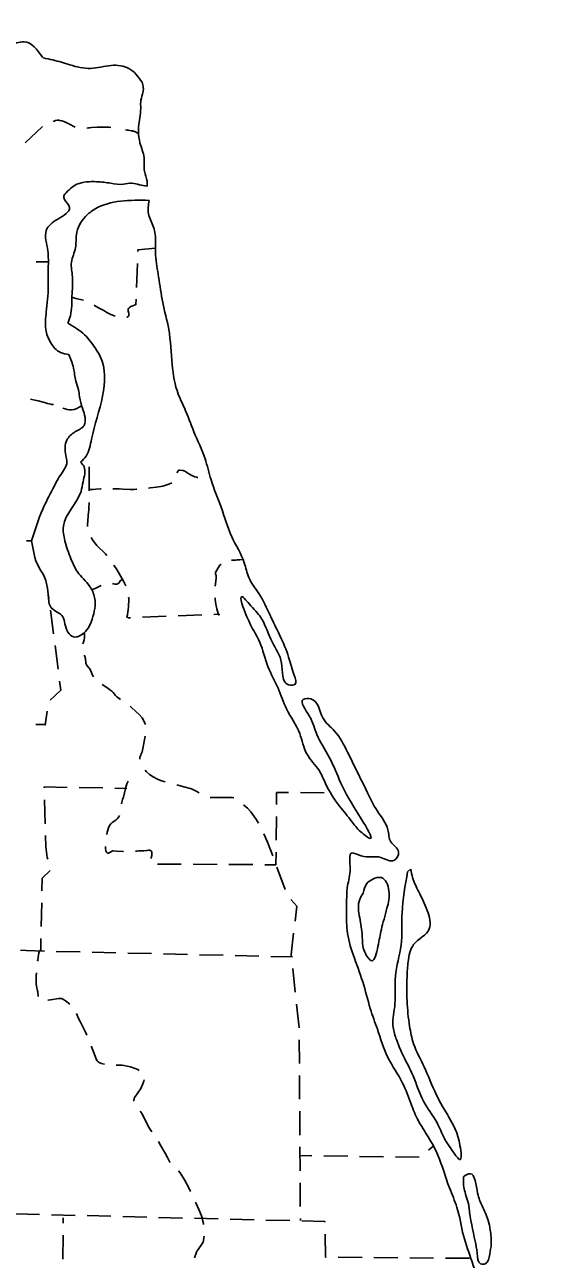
# Model space of a CAD drawing. Extents: x 2480962 to 2688785, y 277103 to 599240.
# Drawn here: x 2621786 to 2627409, y 335924 to 348875 of the extents above; entities that cross this region are included whole.
import ezdxf

# ---------------------------------------------------------------- set-up
doc = ezdxf.new("R2010")
doc.units = 0
doc.layers.add('Hard_Surfaced_Road', color=7, linetype='Continuous')

msp = doc.modelspace()

# ---------------------------------------------------------------- linework, layer by layer
at = {"layer": 'Hard_Surfaced_Road'}
for p, q in [((2621805.552, 343461.404), (2621858.368, 343461.404)), ((2625798.928, 339988.037), (2625830.196, 340017.742))]:
    msp.add_line(p, q, dxfattribs=at)
for points in [[(2622082.756, 347859.916), (2622095.228, 347864.383), (2622110.063, 347868.584), (2622125.138, 347871.664), (2622131.147, 347872.373), (2622137.162, 347872.622), (2622143.179, 347872.449), (2622155.199, 347870.976), (2622179.06, 347864.539), (2622219.505, 347848.073), (2622260.835, 347827.533), (2622302.077, 347806.787), (2622315.972, 347801.014)], [(2621790.721, 347633.653), (2621971.644, 347806.184)], [(2622437.7, 347788.881), (2622455.029, 347791.588), (2622469.95, 347793.6), (2622484.913, 347794.991), (2622543.87, 347798.42), (2622573.366, 347799.787), (2622602.873, 347800.889), (2622614.695, 347801.131), (2622617.653, 347801.148), (2622619.132, 347801.149), (2622625.049, 347801.111), (2622636.886, 347800.823), (2622648.716, 347800.255), (2622672.319, 347798.286), (2622686.91, 347796.357)], [(2622972.065, 346494.071), (2622972.805, 346514.221), (2623157.664, 346530.066)], [(2622030.737, 346386.252), (2621905.738, 346385.685)], [(2622958.313, 346119.323), (2622967.481, 346369.155)], [(2622279.968, 346016.136), (2622323.138, 346001.447), (2622400.709, 345984.505)], [(2622513.284, 345931.76), (2622529.143, 345922.672), (2622571.391, 345898.894), (2622613.65, 345875.136), (2622647.873, 345856.453), (2622682.312, 345838.165), (2622706.467, 345826.762), (2622734.818, 345816.75)], [(2622855.549, 345806.481), (2622859.102, 345807.947), (2622872.453, 345817.038), (2622877.558, 345824.523), (2622878.558, 345828.923), (2622878.738, 345831.261), (2622878.756, 345832.461), (2622878.408, 345837.445), (2622876.192, 345848.1), (2622870.013, 345870.44), (2622868.793, 345877.548), (2622868.506, 345882.662), (2622868.745, 345886.336), (2622869.979, 345891.528), (2622872.453, 345896.263), (2622879.664, 345904.669), (2622897.712, 345917.624), (2622918.836, 345927.008), (2622951.678, 345938.517), (2622953.729, 345994.407)], [(2621845.992, 344945.055), (2621858.923, 344943.467), (2621893.212, 344937.629), (2621927.03, 344929.714), (2621992.762, 344909.981), (2622025.711, 344900.489), (2622059.073, 344892.742), (2622067.014, 344891.479), (2622075.004, 344890.457), (2622082.951, 344889.257), (2622088.95, 344887.877)], [(2622460.623, 343986.174), (2622460.223, 344036.12), (2622460.113, 344058.816), (2622460.094, 344067.326), (2622460.09, 344074.773), (2622460.113, 344087.805), (2622460.235, 344107.351), (2622460.481, 344126.897), (2622462.159, 344227.783), (2622462.379, 344236.153)], [(2623383.308, 344172.4), (2623383.35, 344172.62), (2623387.345, 344184.705), (2623396.484, 344197.352), (2623403.013, 344200.423), (2623406.878, 344200.986), (2623408.974, 344201.005), (2623411.185, 344200.841), (2623438.511, 344198.265), (2623445.229, 344197.146), (2623454.94, 344194.509), (2623464.002, 344190.277), (2623485.141, 344177.094), (2623506.256, 344163.869), (2623537.4, 344146.968), (2623569.636, 344132.179), (2623588.195, 344126.662), (2623598.026, 344125.446), (2623599.716, 344125.364)], [(2623710.218, 344174.465), (2623715.901, 344180.112)], [(2622460.481, 344000.137), (2622464.442, 344000.065), (2622468.403, 344000.014), (2622472.364, 343999.984), (2622474.345, 343999.977), (2622476.326, 343999.975), (2622478.307, 343999.978), (2622481.773, 343999.995), (2622486.972, 344000.049), (2622492.171, 344000.137), (2622504.726, 344000.501), (2622529.815, 344001.749), (2622579.975, 344004.834), (2622585.342, 344005.084)], [(2622710.319, 344005.963), (2622756.256, 344005.418), (2622775.41, 344005.141), (2622813.702, 344003.895), (2622890.275, 344000.672), (2622909.425, 344000.137), (2622921.344, 344000.007), (2622933.258, 344000.127), (2622957.071, 344001.029), (2622960.19, 344001.282)], [(2623084.5, 344014.221), (2623099.565, 344015.982), (2623165.688, 344023.916), (2623231.764, 344035.561), (2623295.121, 344054.582), (2623326.182, 344070.691)], [(2622444.849, 343611.765), (2622444.636, 343619.855), (2622444.83, 343635.066), (2622446.045, 343665.46), (2622450.686, 343726.169), (2622456.191, 343786.853), (2622458.961, 343824.808), (2622459.915, 343843.803), (2622460.432, 343861.178)], [(2622646.937, 343306.551), (2622631.927, 343324.703), (2622542.562, 343413.25), (2622502.735, 343461.404), (2622482.543, 343493.774)], [(2622844.643, 342988.792), (2622827.95, 343023.027), (2622819.636, 343038.869), (2622749.682, 343160.106), (2622719.619, 343205.023)], [(2623844.576, 343215.218), (2623841.563, 343213.268), (2623833.72, 343207.883), (2623827.235, 343201.045), (2623822.034, 343193.036), (2623812.594, 343176.193), (2623798.669, 343152.826), (2623786.185, 343128.658), (2623784.87, 343124.357), (2623784.68, 343122.144), (2623784.675, 343121.585), (2623784.803, 343119.328), (2623785.649, 343114.728), (2623788.603, 343105.3), (2623790.612, 343098.462), (2623791.242, 343095.06), (2623791.412, 343093.369), (2623791.467, 343091.686), (2623791.341, 343083.74), (2623790.628, 343067.871), (2623787.889, 343036.191), (2623782.764, 342985.935)], [(2624069.242, 343266.447), (2624073.029, 343266.369), (2624074.072, 343265.804), (2624067.958, 343264.823), (2624041.721, 343262.23), (2624013.123, 343260.074), (2624000.149, 343259.31), (2623989.725, 343258.893), (2623985.756, 343258.822), (2623981.785, 343258.795), (2623980.792, 343258.794), (2623976.821, 343258.811), (2623954.368, 343259.162)], [(2622586.617, 342992.925), (2622524.055, 342961.448), (2622503.354, 342953.939), (2622481.919, 342948.894)], [(2622811.37, 343052.153), (2622810.564, 343052.287), (2622809.755, 343052.355), (2622809.35, 343052.366), (2622808.944, 343052.362), (2622808.132, 343052.315), (2622806.505, 343052.076), (2622803.262, 343051.177), (2622798.509, 343049.433), (2622794.052, 343047.148), (2622790.277, 343043.91), (2622784.07, 343035.526), (2622778.481, 343026.173), (2622772.101, 343017.742), (2622759.802, 343009.572), (2622752.869, 343007.543), (2622745.497, 343006.644), (2622741.666, 343006.561), (2622733.752, 343007.014), (2622717.132, 343009.762), (2622705.646, 343012.338)], [(2622038.483, 342857.087), (2622032.664, 342901.545)], [(2622893.91, 342654.14), (2622872.453, 342653.306), (2622856.608, 342658.588), (2622861.777, 342684.785), (2622865.979, 342711.169), (2622872.453, 342764.221), (2622874.081, 342781.978), (2622875.196, 342799.787), (2622875.823, 342817.633), (2622875.96, 342826.565), (2622875.986, 342831.031), (2622875.988, 342833.265), (2622875.929, 342842.2), (2622875.549, 342858.391), (2622875.023, 342869.042)], [(2623782.267, 342861.108), (2623783.271, 342846.984), (2623786.185, 342817.038), (2623789.028, 342797.227), (2623799.259, 342746.118), (2623811.523, 342699.543), (2623819.147, 342681.913), (2623820.568, 342681.175), (2623822.206, 342683.457), (2623823.157, 342690.278), (2623768.25, 342688.143)], [(2622087.151, 342485.258), (2622054.706, 342733.144)], [(2623643.344, 342683.285), (2623393.533, 342673.57)], [(2623268.627, 342668.713), (2623018.816, 342658.998)], [(2622412.26, 342502.611), (2622413.477, 342489.774), (2622413.718, 342483.33), (2622413.754, 342480.104), (2622413.667, 342473.642), (2622412.91, 342460.704), (2622411.485, 342447.768), (2622407.459, 342423.623), (2622402.382, 342399.785), (2622400.846, 342394.991), (2622392.931, 342380.961)], [(2622135.82, 342113.429), (2622103.374, 342361.315)], [(2622411.281, 342260.883), (2622413.217, 342255.95), (2622418.228, 342241.334), (2622420.395, 342232.273), (2622421.739, 342223.024), (2622424.697, 342185.512), (2622426.284, 342176.342), (2622428.791, 342167.39), (2622431.803, 342160.581), (2622440.377, 342148.372), (2622461.17, 342125.863), (2622465.763, 342119.855), (2622481.392, 342090.253), (2622493.923, 342058.463), (2622505.125, 342034.844)], [(2622052.341, 341789.74), (2622164.706, 341892.743), (2622152.043, 341989.486)], [(2622598.39, 341953.842), (2622655.904, 341913.869), (2622677.141, 341898.169), (2622698.157, 341882.179), (2622712.39, 341868.779), (2622737.501, 341838.373), (2622750.974, 341824.081), (2622775.906, 341805.049), (2622790.74, 341796.44)], [(2621901.773, 341535.136), (2622000.974, 341533.588), (2622000.974, 341528.306), (2622022.409, 341672.223)], [(2622892.562, 341724.611), (2622904.901, 341714.037), (2622951.678, 341670.912), (2622984.63, 341637.746), (2623015.058, 341602.25), (2623034.233, 341573.938), (2623048.922, 341542.334), (2623051.143, 341535.09)], [(2623047.026, 341411.758), (2623036.185, 341354.01), (2623025.939, 341301.127), (2623015.058, 341248.376), (2623010.385, 341233.664), (2622998.135, 341205.085), (2622995.698, 341197.773), (2622993.932, 341190.278), (2622993.249, 341185), (2622993.089, 341182.337), (2622993.042, 341179.664), (2622993.102, 341176.984), (2622993.523, 341171.614), (2622993.934, 341168.797)], [(2623047.103, 341056.503), (2623062.594, 341037.109), (2623094.923, 341008.366), (2623131.258, 340984.259), (2623170.233, 340964.13), (2623210.481, 340947.32), (2623258.856, 340931.709)], [(2622230.35, 340874.545), (2621990.411, 340878.658), (2621990.664, 340868.635)], [(2622605.295, 340868.117), (2622355.332, 340872.402)], [(2622855.259, 340863.833), (2622730.277, 340865.975)], [(2622870.105, 340940.442), (2622857.262, 340911.082), (2622848.35, 340887.158), (2622840.763, 340862.813), (2622830.299, 340817.89), (2622819.636, 340773.024), (2622811.618, 340746.643), (2622803.791, 340720.208), (2622799.245, 340701.203)], [(2623379.551, 340899.404), (2623452.496, 340881.273), (2623532.664, 340857.531), (2623584.2, 340833.233), (2623613.63, 340815.715)], [(2621993.813, 340743.675), (2622000.111, 340493.754)], [(2623728.089, 340768.307), (2623738.65, 340767.743), (2623817.876, 340767.743), (2623897.101, 340767.743), (2623926.15, 340767.743), (2623955.199, 340767.743), (2623964.392, 340767.177), (2623977.678, 340763.982)], [(2624424.248, 340694.795), (2624425.27, 340820.56), (2624549.499, 340819.94)], [(2624674.497, 340819.316), (2624924.494, 340818.068)], [(2624078.446, 340691.511), (2624081.96, 340688.517), (2624120.275, 340655.671), (2624154.34, 340618.024), (2624214.002, 340535.348), (2624235.56, 340499.082)], [(2622778.915, 340578.797), (2622771.319, 340566.249), (2622756.256, 340545.912), (2622740.707, 340531.12), (2622703.554, 340507.564), (2622687.594, 340493.095), (2622674.212, 340472.914), (2622664.16, 340450.619), (2622656.579, 340427.114), (2622650.616, 340403.306), (2622645.699, 340378.674)], [(2624421.202, 340319.807), (2624423.233, 340569.799)], [(2622003.26, 340368.794), (2622006.25, 340250.137), (2622022.095, 340139.222), (2622027.289, 340120.671)], [(2624291.364, 340387.439), (2624330.51, 340300.338), (2624361.883, 340218.447), (2624384.883, 340155.719)], [(2622633.466, 340254.383), (2622633.345, 340252.333), (2622633.061, 340246.028), (2622632.911, 340239.717), (2622632.901, 340238.145), (2622632.92, 340235.009), (2622633.136, 340228.803), (2622634.469, 340216.814), (2622636.571, 340208.041), (2622641.952, 340196.285), (2622650.616, 340186.757), (2622653.978, 340184.746), (2622657.47, 340183.762), (2622659.261, 340183.617), (2622662.927, 340183.94), (2622670.558, 340186.608), (2622703.495, 340205.877), (2622708.759, 340207.421), (2622711.382, 340207.803), (2622713.996, 340207.884), (2622747.008, 340206.541), (2622813.015, 340203.375), (2622821.384, 340203.117)], [(2622946.249, 340205.53), (2622960.9, 340206.833), (2622978.081, 340207.884), (2622982.7, 340208.012), (2622985.01, 340208.04), (2622987.32, 340208.047), (2622989.631, 340208.039), (2622994.253, 340207.987), (2623003.498, 340207.843), (2623006.387, 340207.816), (2623008.554, 340207.808), (2623010.179, 340207.812), (2623012.616, 340207.835), (2623015.052, 340207.884), (2623021.676, 340208.184), (2623034.886, 340209.387), (2623061.261, 340212.557), (2623067.869, 340213.165), (2623081.487, 340214.245), (2623085.153, 340214.421), (2623088.827, 340214.494), (2623090.653, 340214.483), (2623094.249, 340214.344), (2623101.056, 340213.488), (2623105.989, 340212.082), (2623111.9, 340208.457), (2623113.997, 340205.837), (2623115.405, 340202.602), (2623116.95, 340196.187), (2623117.942, 340189.648), (2623118.435, 340183.02), (2623118.513, 340179.683), (2623118.516, 340178.847), (2623118.466, 340175.5), (2623118.106, 340169.01), (2623117.011, 340159.321), (2623115.405, 340149.785), (2623114.223, 340144.473), (2623111.413, 340133.948), (2623110.123, 340128.658), (2623109.986, 340127.985)], [(2624301.557, 340063.107), (2624419.111, 340062.372), (2624420.187, 340194.811)], [(2622053.865, 340002.283), (2621969.278, 339922.672), (2621966.49, 339788.86)], [(2623176.578, 340070.144), (2623426.573, 340068.58)], [(2623551.571, 340067.798), (2623801.566, 340066.234)], [(2623926.564, 340065.452), (2624176.559, 340063.889)], [(2624427.915, 340038.36), (2624513.979, 339803.641)], [(2624575.731, 339697.298), (2624636.531, 339626.898), (2624618.661, 339470.939)], [(2621963.886, 339663.887), (2621958.679, 339413.941)], [(2624604.431, 339346.752), (2624578.433, 339119.856), (2624580.757, 339098.362)], [(2621956.076, 339288.968), (2621953.433, 339162.109), (2621949.316, 339162.746), (2621945.753, 339162.137), (2621940.093, 339157.686), (2621936.069, 339149.764), (2621933.297, 339139.382), (2621927.024, 339093.447), (2621921.5, 339063.327), (2621919.906, 339051.92)], [(2621741.92, 339167.891), (2621800.264, 339162.109), (2621991.58, 339157.556)], [(2622116.545, 339154.582), (2622366.474, 339148.634)], [(2622491.439, 339145.66), (2622741.368, 339139.712)], [(2622866.333, 339136.738), (2623116.262, 339130.79)], [(2623241.227, 339127.816), (2623491.156, 339121.868)], [(2623616.121, 339118.894), (2623866.05, 339112.946)], [(2623991.015, 339109.972), (2624240.944, 339104.024)], [(2624365.909, 339101.05), (2624593.576, 339095.631)], [(2621907.82, 338927.537), (2621906.101, 338898.071), (2621905.45, 338879.568), (2621905.196, 338865.69), (2621905.158, 338860.486), (2621905.152, 338855.933), (2621905.206, 338847.967), (2621905.448, 338836.021), (2621905.898, 338824.081), (2621906.75, 338812.074), (2621909.899, 338788.202), (2621919.302, 338740.822), (2621921.743, 338729.011), (2621927.511, 338679.357)], [(2624594.192, 338974.086), (2624621.062, 338725.534)], [(2622026.557, 338642.018), (2622032.672, 338642.779), (2622080.193, 338649.785), (2622119.741, 338655.912), (2622139.527, 338658.756), (2622149.455, 338659.761), (2622159.419, 338660.349), (2622160.339, 338660.368), (2622163.975, 338660.207), (2622171.053, 338658.84), (2622177.9, 338656.305), (2622191.044, 338648.802), (2622212.236, 338633.94), (2622257.787, 338601.805)], [(2624634.497, 338601.258), (2624661.368, 338352.706)], [(2622328.642, 338500.92), (2622349.58, 338451.771), (2622365.405, 338417.391), (2622395.142, 338362.262), (2622423.503, 338306.475), (2622436.572, 338275.619)], [(2622484.164, 338160.038), (2622486.884, 338153.306), (2622513.112, 338084.57), (2622539.7, 338015.983), (2622546.011, 338005.391), (2622554.733, 337996.795), (2622565.362, 337989.861), (2622590.329, 337979.644), (2622620.487, 337971.021)], [(2624663.587, 338227.793), (2624665.052, 337977.797)], [(2622744.335, 337961.242), (2622760.656, 337961.827), (2622768.778, 337961.975), (2622775.872, 337962.005), (2622788.247, 337961.771), (2622806.682, 337960.527), (2622824.912, 337957.884), (2622896.099, 337941.515), (2622933.95, 337929.619), (2622969.827, 337914.834), (2622985.131, 337906.039)], [(2623037.913, 337805.56), (2623034.644, 337791.741), (2623024.537, 337763.751), (2622999.207, 337709.645), (2622979.251, 337679.605), (2622955.767, 337650.668), (2622936.838, 337620.85), (2622931.607, 337604.99), (2622930.492, 337596.714), (2622930.364, 337592.476), (2622930.545, 337588.166), (2622931.329, 337584.199)], [(2624665.785, 337852.799), (2624667.25, 337602.803)], [(2622995.925, 337479.151), (2623015.052, 337450.842), (2623050.929, 337376.29), (2623088.996, 337302.954), (2623118.206, 337261.793)], [(2624667.983, 337477.805), (2624669.448, 337227.809)], [(2623188.303, 337158.411), (2623213.737, 337115.822), (2623258.01, 337038.87), (2623281.673, 336991.275), (2623305.545, 336943.8), (2623308.895, 336939.663)], [(2624670.18, 337102.811), (2624671.645, 336852.815)], [(2626018.145, 337068.056), (2626066.469, 337110.461)], [(2624670.71, 337012.353), (2624795.698, 337010.654)], [(2624920.686, 337008.955), (2625170.663, 337005.557)], [(2625295.651, 337003.858), (2625545.628, 337000.46)], [(2625670.616, 336998.761), (2625920.593, 336995.363)], [(2623398.732, 336853.461), (2623416.461, 336832.884), (2623460.779, 336757.462), (2623500.968, 336679.715), (2623522.134, 336636.812)], [(2624672.378, 336727.817), (2624673.843, 336477.821)], [(2623576.31, 336524.166), (2623580.193, 336515.983), (2623610.113, 336447.692), (2623638.292, 336378.659), (2623645.062, 336359.324), (2623650.556, 336339.554), (2623659.419, 336299.433), (2623661.122, 336289.855)], [(2621690.07, 336400.48), (2621939.994, 336394.319)], [(2622064.956, 336391.239), (2622314.88, 336385.078)], [(2622189.417, 336358.148), (2622188.694, 336301.652)], [(2622439.842, 336381.998), (2622689.766, 336375.837)], [(2622814.728, 336372.757), (2623064.652, 336366.597)], [(2623189.614, 336363.517), (2623439.538, 336357.356)], [(2623564.5, 336354.276), (2623814.424, 336348.115)], [(2623939.386, 336345.035), (2624189.31, 336338.874)], [(2624314.272, 336335.794), (2624564.196, 336329.634)], [(2624674.575, 336352.823), (2624674.706, 336330.526)], [(2624689.158, 336326.554), (2624932.306, 336320.56), (2624932.423, 336313.783)], [(2622187.094, 336176.662), (2622183.893, 335926.682)], [(2623665.678, 336165.372), (2623664.211, 336150.09), (2623659.419, 336119.856), (2623654.335, 336103.103), (2623636.199, 336072.774), (2623592.713, 336014.558), (2623585.475, 335998.377), (2623566.771, 335940.525)], [(2624934.58, 336188.802), (2624938.769, 335946.112), (2624946.043, 335946.057)], [(2625071.039, 335945.108), (2625321.032, 335943.211)], [(2625446.028, 335942.262), (2625696.021, 335940.365)], [(2625821.017, 335939.416), (2626071.01, 335937.519)], [(2626196.006, 335936.57), (2626445.999, 335934.673)]]:
    msp.add_lwpolyline(points, dxfattribs=at)
for points in [[(2620992.171, 348663.868), (2621108.369, 348669.15), (2621171.749, 348790.629), (2621240.411, 348854.009), (2621356.608, 348864.573), (2621493.932, 348758.939), (2621620.692, 348674.432), (2621779.143, 348695.559), (2621974.566, 348531.826)], [(2621979.847, 348526.544), (2622080.199, 348505.418), (2622259.777, 348452.601), (2622476.326, 348415.629), (2622692.875, 348447.319), (2622877.735, 348415.629), (2623015.058, 348273.023)], [(2623015.058, 348273.023), (2623028.642, 348217.014), (2623019.556, 348144.326), (2623001.384, 348062.552), (2623001.384, 348008.035), (2622999.213, 347945.559)], [(2622999.213, 347945.559), (2622978.087, 347755.418), (2622993.932, 347633.939), (2623036.185, 347480.77), (2623041.467, 347338.164), (2623067.875, 347232.531), (2623067.875, 347179.714)], [(2622840.763, 347771.263), (2622901.437, 347762.712), (2622937.781, 347753.626), (2622974.125, 347735.454)], [(2623067.875, 347179.714), (2622988.65, 347195.559), (2622909.425, 347211.404), (2622819.636, 347200.84), (2622687.594, 347211.404), (2622539.706, 347227.249), (2622333.721, 347200.84), (2622206.96, 347095.207), (2622196.397, 347079.362), (2622233.368, 347000.136), (2622254.495, 346957.883), (2622133.016, 346836.404), (2622011.537, 346714.925), (2622027.383, 346503.657), (2622032.664, 346318.798), (2622032.664, 346128.657), (2622011.537, 345859.291), (2622006.256, 345679.714), (2622059.073, 345537.108), (2622159.425, 345436.756), (2622249.213, 345415.629)], [(2622238.65, 345743.094), (2622265.059, 345822.319), (2622280.904, 346028.305), (2622286.185, 346229.01), (2622275.622, 346382.179), (2622317.875, 346535.348), (2622328.439, 346672.671), (2622423.509, 346862.812), (2622523.861, 346942.038), (2623089.002, 347031.826)], [(2623089.002, 347031.826), (2623083.72, 346889.221), (2623136.537, 346751.897), (2623157.664, 346593.446), (2623157.664, 346456.122), (2623189.354, 346229.01), (2623231.608, 345959.643), (2623294.988, 345679.714), (2623331.96, 345309.996), (2623395.34, 344998.376), (2623458.72, 344855.77), (2623559.072, 344602.249), (2623675.27, 344322.32), (2623738.65, 344100.489), (2623844.284, 343815.278), (2623955.199, 343503.658), (2624087.241, 343229.01), (2624134.777, 343075.841), (2624240.41, 342906.827), (2624356.608, 342679.714), (2624456.96, 342473.728), (2624552.03, 342241.334), (2624610.129, 342051.193), (2624620.692, 341956.123), (2624552.03, 341950.841), (2624478.086, 342177.954), (2624377.734, 342399.785), (2624272.101, 342637.461), (2624155.903, 342780.066), (2624060.833, 342875.137), (2624113.65, 342663.869), (2624250.974, 342394.503), (2624335.481, 342140.982), (2624441.115, 341913.869), (2624530.903, 341697.32), (2624668.227, 341438.517), (2624742.171, 341227.25), (2624874.213, 341047.672), (2624937.593, 340915.63), (2625085.481, 340677.954), (2625212.241, 340519.503), (2625307.306, 340408.588), (2625407.658, 340339.926), (2625312.593, 340545.912), (2625096.044, 340926.193), (2624979.847, 341184.996), (2624847.805, 341427.954), (2624768.579, 341623.376), (2624705.199, 341797.672), (2624784.424, 341802.954), (2624911.185, 341602.25), (2625032.664, 341464.926), (2625169.988, 341243.095), (2625265.058, 341047.672), (2625365.41, 340846.968), (2625481.607, 340625.137), (2625592.523, 340429.715), (2625624.207, 340302.954), (2625703.432, 340197.32), (2625655.897, 340107.532), (2625518.573, 340139.222), (2625312.587, 340155.067), (2625212.235, 340186.757), (2625196.39, 340023.025), (2625169.982, 339843.447), (2625159.418, 339600.489), (2625164.7, 339373.377), (2625228.08, 339119.856), (2625328.432, 338834.644), (2625407.658, 338554.715), (2625481.601, 338338.166), (2625592.517, 338042.391), (2625745.686, 337773.025), (2625835.475, 337551.194), (2625909.418, 337382.18), (2626015.052, 337207.884), (2626115.404, 337017.743), (2626236.883, 336674.433), (2626316.108, 336468.448), (2626384.77, 336172.673), (2626474.559, 335898.025), (2626564.348, 335596.969), (2626654.136, 335338.166), (2626733.362, 335148.025), (2626807.305, 334926.194), (2626918.221, 334767.744), (2627002.728, 334588.166), (2627050.263, 334424.434), (2627145.334, 334287.11), (2627203.432, 334112.814), (2627303.784, 333859.293), (2627356.601, 333632.18), (2627409.418, 333362.814)], [(2622370.692, 344285.348), (2622428.791, 344348.728), (2622486.89, 344528.306), (2622576.678, 345394.503), (2622523.861, 345484.291), (2622412.946, 345621.615), (2622238.65, 345743.094)], [(2622249.213, 345415.629), (2622296.749, 345273.024), (2622323.157, 345135.7), (2622349.566, 345045.911), (2622360.129, 344971.967), (2622391.819, 344850.489), (2622418.228, 344755.418), (2622407.664, 344670.911), (2622312.594, 344602.249), (2622228.087, 344517.742), (2622217.523, 344354.01), (2622228.087, 344285.348), (2622159.425, 344148.024), (2622080.199, 344005.418), (2621974.566, 343794.151), (2621858.368, 343461.404)], [(2622185.833, 344850.489), (2622275.622, 344834.644), (2622384.696, 344877.794)], [(2622032.664, 342885.7), (2622064.354, 342758.94), (2622185.833, 342663.869), (2622206.96, 342589.926), (2622296.749, 342452.602), (2622407.664, 342494.855), (2622492.171, 342637.461), (2622518.58, 342864.573), (2622465.763, 342986.052), (2622339.002, 343133.94), (2622270.34, 343271.263), (2622206.96, 343461.404), (2622191.115, 343614.573), (2622375.974, 343979.01), (2622397.101, 344079.362), (2622407.664, 344237.813), (2622370.692, 344285.348)], [(2621858.368, 343461.404), (2621932.312, 343186.756), (2621985.129, 343096.968), (2622011.537, 343028.306), (2622032.664, 342901.545)], [(2625798.928, 339988.037), (2625740.407, 339558.235), (2625729.844, 339220.207), (2625671.745, 338892.742), (2625666.463, 338602.249), (2625645.337, 338375.137), (2625677.027, 338243.095), (2625740.407, 338084.644), (2625856.604, 337846.968), (2625967.52, 337577.602), (2626104.844, 337361.052), (2626184.069, 337192.038), (2626273.858, 337054.714), (2626347.801, 336970.207), (2626347.801, 337118.095), (2626231.604, 337413.869), (2626099.562, 337651.545), (2625972.801, 337942.038), (2625861.886, 338184.996), (2625819.632, 338369.855), (2625793.224, 338633.94), (2625793.224, 338887.461), (2625803.787, 339045.911), (2625861.886, 339225.489), (2626025.618, 339389.221), (2626004.492, 339584.644), (2625914.703, 339780.066), (2625851.323, 339927.953), (2625830.196, 340017.742)], [(2625333.714, 339764.222), (2625296.742, 339700.841), (2625296.742, 339505.419), (2625323.151, 339320.56), (2625349.559, 339146.264), (2625423.503, 339056.475), (2625486.883, 339204.363), (2625523.855, 339383.94), (2625581.954, 339605.771), (2625603.08, 339790.63), (2625523.855, 339927.954), (2625434.066, 339912.109), (2625370.686, 339864.574), (2625333.714, 339764.222)], [(2626384.77, 336790.631), (2626384.77, 336748.377), (2626384.77, 336700.842), (2626400.615, 336626.898), (2626427.024, 336542.391), (2626437.587, 336500.138), (2626442.869, 336463.166), (2626506.249, 336114.574), (2626527.376, 335987.814), (2626564.348, 335876.898), (2626611.883, 335876.898), (2626659.418, 335977.25), (2626675.263, 336082.884), (2626664.7, 336230.772), (2626643.573, 336331.124), (2626580.193, 336484.293), (2626532.658, 336616.335), (2626453.432, 336822.321), (2626384.77, 336790.631)]]:
    msp.add_spline(points, degree=3, dxfattribs=at)

doc.saveas('drawing.dxf')
